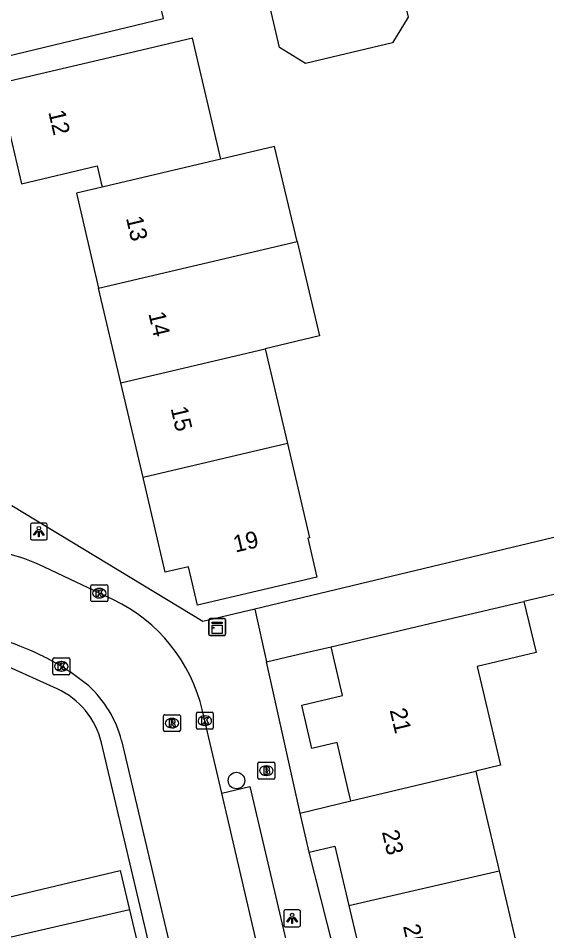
# Model space of a CAD drawing. Extents: x 158474 to 159560, y 388525 to 389605.
# Drawn here: x 159445.6 to 159476.9, y 388790.4 to 388844.5 of the extents above; entities that cross this region are included whole.
import ezdxf

# ---------------------------------------------------------------- set-up
doc = ezdxf.new("R2010")
doc.units = 0
for name, color, linetype in [('IMGEO_Boom', 7, 'Continuous'), ('IMGEO_Brandkraan', 7, 'Continuous'), ('IMGEO_Kast', 7, 'Continuous'), ('IMGEO_Kolk', 7, 'Continuous'), ('IMGEO_Lichtpunt', 7, 'Continuous'), ('IMGEO_Pand', 7, 'Continuous'), ('IMGEO_Pand_nummerreeks', 7, 'Continuous'), ('IMGEO_Rijbaan_lokaal_open', 7, 'Continuous'), ('IMGEO_Rioolput', 7, 'Continuous'), ('IMGEO_Voetpad_open', 7, 'Continuous')]:
    doc.layers.add(name, color=color, linetype=linetype)

msp = doc.modelspace()

# ---------------------------------------------------------------- linework, layer by layer
at = {"layer": 'IMGEO_Boom'}
msp.add_circle((159458.489, 388799.342), 0.489, dxfattribs=at)
at = {"layer": 'IMGEO_Brandkraan'}
for p, q in [((159459.756, 388799.503), (159459.756, 388800.355)), ((159459.831, 388800.429), (159460.683, 388800.429)), ((159460.757, 388800.355), (159460.757, 388799.503)), ((159460.244, 388800.209), (159460.269, 388800.209)), ((159460.683, 388799.429), (159459.831, 388799.429)), ((159460.267, 388799.649), (159460.242, 388799.649))]:
    msp.add_line(p, q, dxfattribs=at)
for points in [[(159459.756, 388799.503), (159459.756, 388800.355)], [(159459.831, 388800.429), (159460.683, 388800.429)], [(159460.757, 388800.355), (159460.757, 388799.503)], [(159460.104, 388800.129), (159460.104, 388799.729), (159460.317, 388799.729)], [(159460.335, 388800.129), (159460.104, 388800.129)], [(159460.283, 388800.048), (159460.229, 388800.048), (159460.229, 388799.972)], [(159460.229, 388799.972), (159460.282, 388799.972)], [(159460.291, 388799.896), (159460.229, 388799.896), (159460.229, 388799.815)], [(159460.229, 388799.815), (159460.291, 388799.815)], [(159460.683, 388799.429), (159459.831, 388799.429)]]:
    msp.add_lwpolyline(points, dxfattribs=at)
for centre, radius, start, end in [((159459.833, 388800.353), 0.0765, 91.552, 178.448), ((159459.833, 388800.353), 0.0765, 91.552, 178.448), ((159460.681, 388800.353), 0.0765, 1.552, 88.448), ((159460.681, 388800.353), 0.0765, 1.552, 88.448), ((159460.284, 388800.01), 0.0379, 267.8285, 90.9355), ((159460.292, 388799.855), 0.0404, 269.8759, 90.5077), ((159460.339, 388799.984), 0.145, 59.4692, 91.5367), ((159460.364, 388800.031), 0.0922, 285.5137, 58.1501), ((159460.369, 388799.839), 0.105, 301.3115, 78.989), ((159459.833, 388799.505), 0.0765, 181.552, 268.448), ((159459.833, 388799.505), 0.0765, 181.552, 268.448), ((159460.323, 388799.98), 0.251, 268.6676, 293.5347), ((159460.681, 388799.505), 0.0765, 271.552, 358.448), ((159460.681, 388799.505), 0.0765, 271.552, 358.448)]:
    msp.add_arc(centre, radius, start, end, dxfattribs=at)
for centre, major_axis, ratio, start_param, end_param in [((159460.243, 388799.929), (-0.387, 0.002), 0.722429, 4.712389, 7.853982), ((159460.268, 388799.929), (-0.39, 0.002), 0.717154, 1.570796, 4.712389)]:
    msp.add_ellipse(centre, major_axis=major_axis, ratio=ratio, start_param=start_param, end_param=end_param, dxfattribs=at)
at = {"layer": 'IMGEO_Kast'}
for p, q in [((159456.849, 388808.008), (159456.849, 388808.849)), ((159456.849, 388808.849), (159456.849, 388808.008)), ((159456.924, 388808.933), (159457.765, 388808.933)), ((159457.765, 388808.933), (159456.924, 388808.933)), ((159457.849, 388808.858), (159457.849, 388808.017)), ((159457.849, 388808.017), (159457.849, 388808.858)), ((159457.774, 388807.933), (159456.933, 388807.933)), ((159456.933, 388807.933), (159457.774, 388807.933))]:
    msp.add_line(p, q, dxfattribs=at)
for points in [[(159457.044, 388808.723), (159457.644, 388808.723), (159457.644, 388808.638), (159457.044, 388808.638), (159457.044, 388808.723)], [(159457.044, 388808.548), (159457.644, 388808.548), (159457.644, 388808.059), (159457.044, 388808.059), (159457.044, 388808.548)]]:
    msp.add_lwpolyline(points, dxfattribs=at)
msp.add_circle((159457.128, 388808.397), 0.0377, dxfattribs=at)
for centre, start, end in [((159456.927, 388808.855), 92.4484, 184.2845), ((159456.927, 388808.855), 92.4484, 184.2845), ((159457.771, 388808.855), 2.4484, 94.2845), ((159457.771, 388808.855), 2.4484, 94.2845), ((159456.927, 388808.011), 182.4484, 274.2845), ((159456.927, 388808.011), 182.4484, 274.2845), ((159457.771, 388808.011), 272.4484, 4.2845), ((159457.771, 388808.011), 272.4484, 4.2845)]:
    msp.add_arc(centre, 0.0779, start, end, dxfattribs=at)
at = {"layer": 'IMGEO_Kolk'}
for p, q in [((159449.856, 388810.017), (159449.856, 388810.869)), ((159449.931, 388810.943), (159450.783, 388810.943)), ((159450.344, 388810.723), (159450.369, 388810.723)), ((159450.857, 388810.869), (159450.857, 388810.017)), ((159450.367, 388810.163), (159450.342, 388810.163)), ((159450.783, 388809.943), (159449.931, 388809.943)), ((159447.608, 388805.681), (159447.608, 388806.533)), ((159447.683, 388806.607), (159448.535, 388806.607)), ((159448.096, 388806.387), (159448.121, 388806.387)), ((159448.609, 388806.533), (159448.609, 388805.681)), ((159448.119, 388805.827), (159448.094, 388805.827)), ((159448.535, 388805.607), (159447.683, 388805.607)), ((159456.116, 388802.46), (159456.116, 388803.312)), ((159456.191, 388803.386), (159457.043, 388803.386)), ((159456.604, 388803.166), (159456.629, 388803.166)), ((159457.117, 388803.312), (159457.117, 388802.46)), ((159456.627, 388802.606), (159456.602, 388802.606)), ((159457.043, 388802.386), (159456.191, 388802.386))]:
    msp.add_line(p, q, dxfattribs=at)
for points in [[(159449.856, 388810.017), (159449.856, 388810.869)], [(159449.931, 388810.943), (159450.783, 388810.943)], [(159450.177, 388810.643), (159450.3, 388810.643), (159450.3, 388810.492), (159450.43, 388810.643), (159450.594, 388810.643), (159450.448, 388810.492), (159450.601, 388810.243), (159450.449, 388810.243), (159450.364, 388810.407), (159450.3, 388810.34), (159450.3, 388810.243), (159450.177, 388810.243), (159450.177, 388810.643)], [(159450.857, 388810.869), (159450.857, 388810.017)], [(159450.783, 388809.943), (159449.931, 388809.943)], [(159447.608, 388805.681), (159447.608, 388806.533)], [(159447.683, 388806.607), (159448.535, 388806.607)], [(159447.929, 388806.307), (159448.052, 388806.307), (159448.052, 388806.156), (159448.182, 388806.307), (159448.346, 388806.307), (159448.2, 388806.156), (159448.353, 388805.907), (159448.201, 388805.907), (159448.116, 388806.071), (159448.052, 388806.004), (159448.052, 388805.907), (159447.929, 388805.907), (159447.929, 388806.307)], [(159448.609, 388806.533), (159448.609, 388805.681)], [(159448.535, 388805.607), (159447.683, 388805.607)], [(159456.116, 388802.46), (159456.116, 388803.312)], [(159456.191, 388803.386), (159457.043, 388803.386)], [(159456.437, 388803.086), (159456.56, 388803.086), (159456.56, 388802.935), (159456.69, 388803.086), (159456.854, 388803.086), (159456.708, 388802.935), (159456.861, 388802.686), (159456.709, 388802.686), (159456.624, 388802.85), (159456.56, 388802.783), (159456.56, 388802.686), (159456.437, 388802.686), (159456.437, 388803.086)], [(159457.117, 388803.312), (159457.117, 388802.46)], [(159457.043, 388802.386), (159456.191, 388802.386)]]:
    msp.add_lwpolyline(points, dxfattribs=at)
for centre, start, end in [((159449.933, 388810.867), 91.552, 178.448), ((159449.933, 388810.867), 91.552, 178.448), ((159450.781, 388810.867), 1.552, 88.448), ((159450.781, 388810.867), 1.552, 88.448), ((159449.933, 388810.019), 181.552, 268.448), ((159449.933, 388810.019), 181.552, 268.448), ((159450.781, 388810.019), 271.552, 358.448), ((159450.781, 388810.019), 271.552, 358.448), ((159447.685, 388806.531), 91.552, 178.448), ((159447.685, 388806.531), 91.552, 178.448), ((159448.533, 388806.531), 1.552, 88.448), ((159448.533, 388806.531), 1.552, 88.448), ((159447.685, 388805.683), 181.552, 268.448), ((159447.685, 388805.683), 181.552, 268.448), ((159448.533, 388805.683), 271.552, 358.448), ((159448.533, 388805.683), 271.552, 358.448), ((159456.193, 388803.31), 91.552, 178.448), ((159456.193, 388803.31), 91.552, 178.448), ((159457.041, 388803.31), 1.552, 88.448), ((159457.041, 388803.31), 1.552, 88.448), ((159456.193, 388802.462), 181.552, 268.448), ((159456.193, 388802.462), 181.552, 268.448), ((159457.041, 388802.462), 271.552, 358.448), ((159457.041, 388802.462), 271.552, 358.448)]:
    msp.add_arc(centre, 0.0765, start, end, dxfattribs=at)
for centre, major_axis, ratio, start_param, end_param in [((159450.343, 388810.443), (-0.387, 0.002), 0.722429, 4.712389, 7.853982), ((159450.368, 388810.443), (-0.39, 0.002), 0.717154, 1.570796, 4.712389), ((159448.095, 388806.107), (-0.387, 0.002), 0.722429, 4.712389, 7.853982), ((159448.12, 388806.107), (-0.39, 0.002), 0.717154, 1.570796, 4.712389), ((159456.603, 388802.886), (-0.387, 0.002), 0.722429, 4.712389, 7.853982), ((159456.628, 388802.886), (-0.39, 0.002), 0.717154, 1.570796, 4.712389)]:
    msp.add_ellipse(centre, major_axis=major_axis, ratio=ratio, start_param=start_param, end_param=end_param, dxfattribs=at)
at = {"layer": 'IMGEO_Lichtpunt'}
for p, q in [((159446.274, 388814.495), (159446.274, 388813.688)), ((159446.274, 388814.495), (159446.274, 388813.688)), ((159447.176, 388814.59), (159446.368, 388814.59)), ((159447.176, 388814.59), (159446.368, 388814.59)), ((159447.27, 388813.688), (159447.27, 388814.495)), ((159447.27, 388813.688), (159447.27, 388814.495)), ((159446.368, 388813.594), (159447.176, 388813.594)), ((159446.368, 388813.594), (159447.176, 388813.594)), ((159462.194, 388791.678), (159461.386, 388791.678)), ((159462.194, 388791.678), (159461.386, 388791.678)), ((159461.292, 388791.583), (159461.292, 388790.776)), ((159461.292, 388791.583), (159461.292, 388790.776)), ((159462.288, 388790.776), (159462.288, 388791.583)), ((159462.288, 388790.776), (159462.288, 388791.583)), ((159461.386, 388790.682), (159462.194, 388790.682)), ((159461.386, 388790.682), (159462.194, 388790.682))]:
    msp.add_line(p, q, dxfattribs=at)
for points in [[(159446.648, 388814.159), (159446.687, 388814.131), (159446.499, 388813.869), (159446.461, 388813.896), (159446.648, 388814.159)], [(159446.75, 388814.111), (159446.797, 388814.111), (159446.797, 388813.789), (159446.75, 388813.789), (159446.75, 388814.111)], [(159446.86, 388814.131), (159446.898, 388814.158), (159447.085, 388813.896), (159447.046, 388813.868), (159446.86, 388814.131)], [(159461.666, 388791.247), (159461.705, 388791.219), (159461.517, 388790.957), (159461.479, 388790.984), (159461.666, 388791.247)], [(159461.768, 388791.199), (159461.815, 388791.199), (159461.815, 388790.877), (159461.768, 388790.877), (159461.768, 388791.199)], [(159461.878, 388791.219), (159461.916, 388791.246), (159462.103, 388790.984), (159462.064, 388790.956), (159461.878, 388791.219)]]:
    msp.add_lwpolyline(points, dxfattribs=at)
for centre in [(159446.773, 388814.293), (159461.791, 388791.381)]:
    msp.add_circle(centre, 0.0994, dxfattribs=at)
for centre, start, end in [((159446.368, 388814.495), 90, 180), ((159446.368, 388814.495), 90, 180), ((159447.176, 388814.495), 0, 90), ((159447.176, 388814.495), 0, 90), ((159446.368, 388813.688), 180, 270), ((159446.368, 388813.688), 180, 270), ((159447.176, 388813.688), 270, 0), ((159447.176, 388813.688), 270, 360), ((159461.386, 388791.583), 90, 180), ((159461.386, 388791.583), 90, 180), ((159462.194, 388791.583), 0, 90), ((159462.194, 388791.583), 0, 90), ((159461.386, 388790.776), 180, 270), ((159461.386, 388790.776), 180, 270), ((159462.194, 388790.776), 270, 0), ((159462.194, 388790.776), 270, 360)]:
    msp.add_arc(centre, 0.0946, start, end, dxfattribs=at)
at = {"layer": 'IMGEO_Pand'}
for points in [[(159468.055, 388847.207), (159468.676, 388844.575), (159467.732, 388843.046), (159462.575, 388841.823), (159461.046, 388842.765), (159460.421, 388845.402)], [(159457.556, 388836.158), (159455.875, 388843.317), (159452.885, 388842.615), (159444.35, 388840.611), (159445.739, 388834.697), (159450.227, 388835.751), (159450.467, 388834.728), (159450.5, 388834.588), (159450.522, 388834.493)], [(159462.08, 388831.282), (159460.747, 388836.913), (159457.556, 388836.158)], [(159457.556, 388836.158), (159450.522, 388834.493)], [(159450.522, 388834.493), (159449.002, 388834.133), (159450.319, 388828.521)], [(159450.319, 388828.521), (159462.08, 388831.282)], [(159462.08, 388831.282), (159463.406, 388825.679), (159460.195, 388824.919)], [(159451.637, 388822.91), (159450.319, 388828.521)], [(159451.637, 388822.91), (159460.195, 388824.919)], [(159460.195, 388824.919), (159461.511, 388819.31)], [(159452.954, 388817.3), (159451.637, 388822.91)], [(159461.511, 388819.31), (159462.823, 388813.723), (159462.714, 388813.698), (159463.255, 388811.391), (159456.18, 388809.73), (159455.645, 388812.011), (159454.271, 388811.688), (159452.954, 388817.3)], [(159461.511, 388819.31), (159452.954, 388817.3)], [(159464.1, 388807.269), (159471.036, 388808.9), (159475.535, 388809.958)], [(159475.535, 388809.958), (159476.249, 388806.921), (159472.765, 388806.102), (159473.884, 388801.341), (159474.139, 388800.256), (159472.676, 388799.906)], [(159465.262, 388798.132), (159465.224, 388798.294), (159465.107, 388798.793), (159464.45, 388801.589), (159462.966, 388801.24), (159462.363, 388803.807), (159464.78, 388804.375), (159464.1, 388807.269)], [(159465.262, 388798.132), (159472.676, 388799.906)], [(159472.676, 388799.906), (159472.718, 388799.729), (159472.827, 388799.265), (159474.068, 388793.984)], [(159462.264, 388797.415), (159465.262, 388798.132)], [(159462.808, 388795.1), (159462.264, 388797.415)], [(159443.966, 388795.883), (159444.796, 388792.39), (159451.589, 388794.005), (159452.14, 388791.685)], [(159462.808, 388795.1), (159464.319, 388795.455), (159465.148, 388791.93)], [(159465.148, 388791.93), (159474.068, 388793.984)], [(159474.068, 388793.984), (159475.43, 388788.194)], [(159452.14, 388791.685), (159436.475, 388788.069)], [(159452.14, 388791.685), (159452.695, 388789.352), (159445.932, 388787.745), (159446.711, 388784.47), (159446.75, 388784.305)], [(159465.148, 388791.93), (159465.972, 388788.424), (159464.581, 388788.097)]]:
    msp.add_lwpolyline(points, dxfattribs=at)
at = {"layer": 'IMGEO_Rijbaan_lokaal_open'}
for points in [[(159445.077, 388816.02), (159439.886, 388838.066), (159442.168, 388841.595), (159454.168, 388844.482), (159444.453, 388885.325), (159438.304, 388883.866), (159436.385, 388892.043), (159438.402, 388892.503), (159434.319, 388909.478), (159434.04, 388910.637), (159433.974, 388910.913), (159432.961, 388911.717), (159432.729, 388912.684)], [(159482.017, 388814.871), (159459.576, 388809.497)], [(159451.195, 388810.045), (159447.104, 388811.992)], [(159481.886, 388811.422), (159475.535, 388809.958)], [(159459.576, 388809.497), (159460.266, 388806.38)], [(159460.266, 388806.38), (159462.186, 388806.825), (159464.1, 388807.269)], [(159457.619, 388798.596), (159456.479, 388803.481)], [(159451.683, 388801.723), (159456.264, 388782.272), (159460.716, 388763.737), (159461.196, 388761.722)], [(159464.993, 388767.229), (159461.224, 388783.155), (159457.619, 388798.596)]]:
    msp.add_lwpolyline(points, dxfattribs=at)
for centre, radius, start, end in [((159442.001, 388801.262), 11.882, 64.5633, 76.6556), ((159447.021, 388801.276), 9.711, 13.1219, 64.546), ((159440.32, 388793.38), 14.915, 63.0463, 72.643), ((159440.804, 388794.111), 14.044, 50.5071, 63.4573), ((159445.083, 388799.94), 6.837, 15.1166, 47.1082)]:
    msp.add_arc(centre, radius, start, end, dxfattribs=at)
at = {"layer": 'IMGEO_Rioolput'}
for p, q in [((159454.163, 388802.318), (159454.163, 388803.17)), ((159454.238, 388803.244), (159455.09, 388803.244)), ((159454.651, 388803.024), (159454.676, 388803.024)), ((159455.164, 388803.17), (159455.164, 388802.318)), ((159455.09, 388802.244), (159454.238, 388802.244)), ((159454.674, 388802.464), (159454.649, 388802.464))]:
    msp.add_line(p, q, dxfattribs=at)
for points in [[(159454.163, 388802.318), (159454.163, 388803.17)], [(159454.238, 388803.244), (159455.09, 388803.244)], [(159455.164, 388803.17), (159455.164, 388802.318)], [(159454.752, 388802.942), (159454.5, 388802.944), (159454.5, 388802.544)], [(159454.5, 388802.544), (159454.624, 388802.544), (159454.624, 388802.706), (159454.635, 388802.706)], [(159454.678, 388802.863), (159454.624, 388802.863), (159454.624, 388802.782)], [(159454.624, 388802.782), (159454.676, 388802.782)], [(159454.682, 388802.677), (159454.753, 388802.544), (159454.893, 388802.544), (159454.828, 388802.67)], [(159455.09, 388802.244), (159454.238, 388802.244)]]:
    msp.add_lwpolyline(points, dxfattribs=at)
for centre, radius, start, end in [((159454.24, 388803.168), 0.0765, 91.552, 178.448), ((159454.24, 388803.168), 0.0765, 91.552, 178.448), ((159455.088, 388803.168), 0.0765, 1.552, 88.448), ((159455.088, 388803.168), 0.0765, 1.552, 88.448), ((159454.634, 388802.653), 0.0533, 26.0293, 88.6989), ((159454.66, 388802.971), 0.19, 274.7715, 282.9687), ((159454.684, 388802.767), 0.0964, 77.0061, 93.1865), ((159454.698, 388802.824), 0.0378, 276.6634, 79.6772), ((159454.751, 388802.832), 0.109, 350.3612, 89.416), ((159454.749, 388802.832), 0.112, 277.5842, 350.9817), ((159454.733, 388802.617), 0.108, 29.5134, 73.7905), ((159454.24, 388802.32), 0.0765, 181.552, 268.448), ((159454.24, 388802.32), 0.0765, 181.552, 268.448), ((159455.088, 388802.32), 0.0765, 271.552, 358.448), ((159455.088, 388802.32), 0.0765, 271.552, 358.448)]:
    msp.add_arc(centre, radius, start, end, dxfattribs=at)
for centre, major_axis, ratio, start_param, end_param in [((159454.65, 388802.744), (-0.387, 0.002), 0.722429, 4.712389, 7.853982), ((159454.675, 388802.744), (-0.39, 0.002), 0.717154, 1.570796, 4.712389)]:
    msp.add_ellipse(centre, major_axis=major_axis, ratio=ratio, start_param=start_param, end_param=end_param, dxfattribs=at)
at = {"layer": 'IMGEO_Voetpad_open'}
for points in [[(159459.576, 388809.497), (159456.501, 388808.761), (159445.173, 388815.612)], [(159462.264, 388797.415), (159460.716, 388804.346), (159460.266, 388806.38)], [(159447.859, 388804.771), (159444.797, 388806.16)], [(159457.237, 388746.513), (159459.368, 388750), (159461.747, 388753.933), (159450.479, 388801.584)], [(159457.619, 388798.596), (159459.276, 388798.988), (159466.649, 388767.621), (159464.993, 388767.229)], [(159464.581, 388788.097), (159462.808, 388795.1)]]:
    msp.add_lwpolyline(points, dxfattribs=at)
msp.add_arc((159445.924, 388800.51), 4.68, 13.2682, 65.5783, dxfattribs=at)

# ---------------------------------------------------------------- texts
at = {"layer": 'IMGEO_Pand_nummerreeks'}
for s, rotation, p in [('12', 283.2179, (159447.329, 388838.949)), ('13', 283.2179, (159451.935, 388832.668)), ('14', 283.2055, (159453.264, 388827.007)), ('15', 283.211, (159454.58, 388821.397)), ('19', 13.2121, (159458.426, 388812.846)), ('21', 283.3382, (159467.568, 388803.51)), ('23', 283.3382, (159467.108, 388796.3)), ('25', 283.3362, (159468.355, 388790.715))]:
    msp.add_text(s, height=1, rotation=rotation, dxfattribs=at).set_placement(p)

doc.saveas('drawing.dxf')
